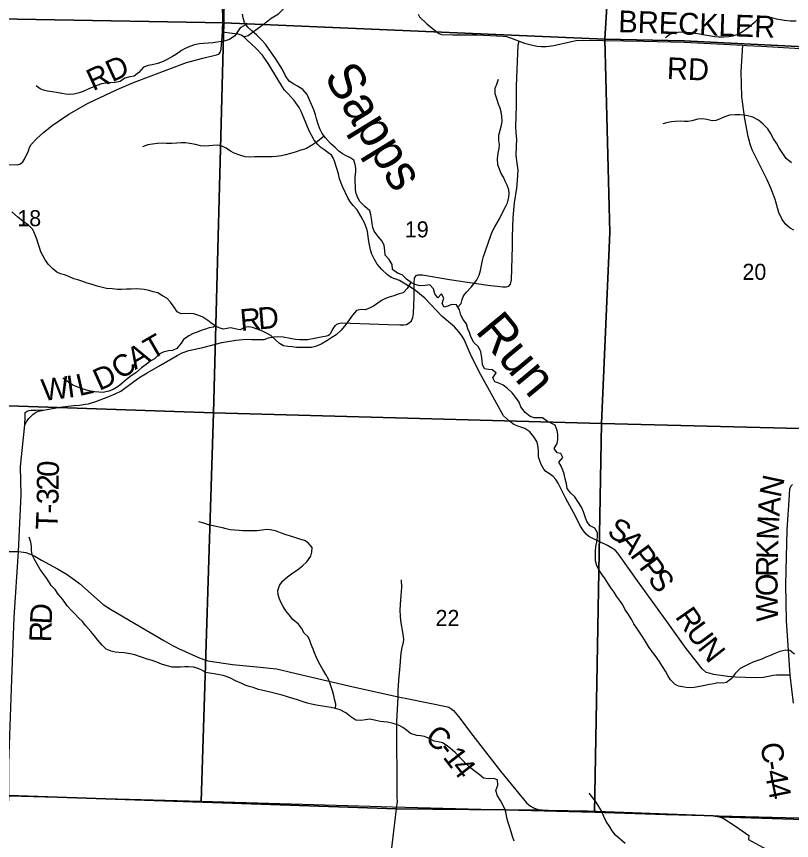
# Model space of a CAD drawing. Extents: x 1759416 to 2214760, y 252598 to 1116833.
# Drawn here: x 2016789 to 2027466, y 895636 to 906987 of the extents above; entities that cross this region are included whole.
import ezdxf

# ---------------------------------------------------------------- set-up
doc = ezdxf.new("R2010")
doc.units = 0
for name, color, linetype in [('GM_X_County_Road', 7, 'Continuous'), ('GM_X_County_Road_Text', 7, 'Continuous'), ('GM_X_Minor_River', 7, 'Continuous'), ('GM_X_Minor_River_Text', 7, 'Continuous'), ('GM_X_Section', 7, 'Continuous'), ('GM_X_Section_Text', 7, 'Continuous'), ('GM_X_Township', 7, 'Continuous'), ('GM_X_Township_Road', 7, 'Continuous'), ('GM_X_Township_Road_Text', 7, 'Continuous')]:
    doc.layers.add(name, color=color, linetype=linetype)

msp = doc.modelspace()

# ---------------------------------------------------------------- linework, layer by layer
at = {"layer": 'GM_X_County_Road'}
for points in [[(2019923, 906707), (2019982, 906724), (2020056, 906780), (2020205, 906891), (2020298, 906964), (2020354, 906994), (2020400, 907024), (2020473, 907097), (2020844, 907506), (2020914, 907589), (2021058, 907735), (2021535, 908190), (2021632, 908278), (2021664, 908297), (2021714, 908323), (2021784, 908341), (2022320, 908421), (2022331, 908663), (2022345, 908958)], [(2027493, 897530), (2027446, 897913), (2027348, 897914), (2027260, 897915), (2027215, 897907), (2027149, 897893), (2027081, 897882), (2026965, 897877), (2026827, 897882), (2026693, 897885), (2026587, 897893), (2026393, 897925), (2026333, 897939), (2026291, 897950), (2026237, 898000), (2026017, 898282), (2025763, 898635), (2025345, 899215), (2025072, 899592), (2025040, 899630), (2025000, 899660), (2024932, 899701), (2024826, 899752), (2024731, 899794), (2024675, 899825), (2024639, 899857), (2024601, 899900), (2024552, 899978), (2024491, 900105), (2024358, 900348), (2024252, 900559), (2024218, 900608), (2024182, 900648), (2024119, 900697), (2024081, 900721), (2024053, 900751), (2024019, 900816), (2023992, 900880), (2023986, 900902), (2023980, 900934), (2023981, 901002), (2023969, 901080), (2023958, 901131), (2023916, 901195), (2023860, 901266), (2023835, 901286), (2023793, 901312), (2023711, 901339), (2023641, 901365), (2023579, 901414), (2023500, 901487), (2023401, 901660), (2023162, 902094), (2023039, 902344), (2022955, 902537), (2022931, 902585), (2022885, 902641), (2022822, 902712), (2022653, 902855), (2022415, 903106), (2022269, 903227), (2022066, 903350), (2021950, 903393), (2021900, 903426), (2021820, 903501), (2021759, 903575), (2021715, 903650), (2021686, 903714), (2021664, 903774), (2021643, 903889), (2021624, 904023), (2021610, 904073), (2021583, 904146), (2021533, 904234), (2021482, 904323), (2021428, 904385), (2021389, 904430), (2021357, 904478), (2021282, 904647), (2021239, 904749), (2021223, 904818), (2021172, 904994), (2021157, 905032), (2021127, 905075), (2021079, 905115), (2021025, 905154), (2020983, 905180), (2020940, 905224), (2020890, 905285), (2020821, 905412), (2020746, 905589), (2020711, 905677), (2020681, 905731), (2020612, 905828), (2020534, 905917), (2020481, 905971), (2020451, 906021), (2020386, 906128), (2020267, 906325), (2020178, 906452), (2020080, 906557), (2019967, 906662), (2019923, 906707), (2019883, 906729), (2019842, 906745), (2019762, 906754), (2019628, 906769), (2019633, 906943), (2019628, 907130)], [(2016477, 899615), (2016817, 899615), (2016884, 899608), (2016919, 899602), (2016970, 899583), (2017041, 899552), (2017135, 899499), (2017352, 899379), (2017486, 899299), (2017655, 899174), (2017983, 898888), (2018085, 898822), (2018499, 898581), (2018819, 898390), (2018945, 898318), (2019019, 898282), (2019297, 898159), (2019371, 898129), (2019427, 898111), (2019765, 898062), (2020100, 898028), (2020372, 898000), (2020412, 897991), (2020566, 897953), (2021368, 897768), (2022048, 897613), (2022188, 897587), (2022708, 897484), (2022744, 897472), (2022774, 897456), (2022810, 897426), (2022880, 897343), (2023076, 897081), (2023456, 896591), (2023815, 896155), (2023871, 896110), (2023911, 896087), (2023913, 896086)], [(2016669, 895851), (2016675, 895956), (2016682, 896256), (2016683, 896701), (2016697, 897084), (2016726, 897855), (2016758, 898707), (2016817, 899615)], [(2023913, 896086), (2023977, 896064), (2024032, 896053), (2024117, 896051), (2024656, 896040), (2026386, 895977), (2026469, 895963), (2026526, 895943), (2026694, 895833), (2026879, 895707), (2026873, 895648), (2027115, 895515), (2027369, 895409), (2027445, 895368), (2027583, 895294)]]:
    msp.add_lwpolyline(points, dxfattribs=at)
at = {"layer": 'GM_X_Minor_River'}
for points in [[(2020884, 905703), (2020823, 905847), (2020795, 905911), (2020733, 905983), (2020662, 906025), (2020608, 906053), (2020546, 906095), (2020493, 906169), (2020461, 906237), (2020429, 906293), (2020389, 906359), (2020348, 906423), (2020304, 906487), (2020260, 906547), (2020219, 906605), (2020169, 906659), (2020099, 906731), (2020032, 906791), (2019978, 906840), (2019930, 906902), (2019910, 906966), (2019901, 907019)], [(2027531, 906922), (2027449, 906922), (2027368, 906931), (2027316, 906939), (2027260, 906951), (2027194, 906967), (2027138, 906975), (2027070, 906980), (2027018, 906966), (2026954, 906906), (2026888, 906842), (2026834, 906803), (2026764, 906759), (2026710, 906735), (2026658, 906716), (2026604, 906706), (2026534, 906700), (2026460, 906702), (2026406, 906708), (2026332, 906719), (2026270, 906729), (2026197, 906741), (2026141, 906751), (2026077, 906761), (2026023, 906766), (2025955, 906772), (2025899, 906768), (2025845, 906758), (2025795, 906742), (2025729, 906691)], [(2019951, 906876), (2019870, 906830), (2019834, 906774), (2019798, 906722), (2019722, 906669), (2019662, 906653), (2019608, 906641), (2019556, 906633), (2019496, 906624), (2019434, 906620), (2019366, 906616), (2019312, 906612), (2019240, 906595), (2019176, 906571), (2019114, 906547), (2019062, 906519), (2018992, 906468), (2018940, 906434), (2018866, 906392), (2018810, 906366), (2018736, 906341), (2018658, 906321), (2018604, 906313), (2018538, 906289), (2018474, 906216), (2018408, 906164), (2018350, 906154), (2018282, 906135), (2018218, 906089), (2018146, 906077), (2018080, 906073), (2018024, 906070), (2017960, 906060), (2017894, 906038), (2017840, 906012), (2017784, 905989), (2017706, 905953), (2017652, 905937), (2017580, 905917), (2017524, 905910), (2017466, 905916), (2017412, 905928), (2017342, 905940), (2017280, 905948), (2017216, 905957), (2017163, 905971), (2017113, 905989), (2017061, 906031)], [(2022871, 902981), (2022917, 903032), (2022927, 903088), (2022945, 903139), (2022990, 903191), (2023052, 903259), (2023124, 903348), (2023164, 903424), (2023180, 903488), (2023197, 903558), (2023207, 903626), (2023221, 903679), (2023239, 903731), (2023259, 903787), (2023288, 903865), (2023322, 903970), (2023342, 904022), (2023380, 904090), (2023411, 904146), (2023443, 904198), (2023475, 904267), (2023523, 904355), (2023553, 904421), (2023570, 904499), (2023576, 904550), (2023570, 904600), (2023550, 904662), (2023523, 904716), (2023497, 904772), (2023465, 904826), (2023443, 904882), (2023422, 904942), (2023416, 905026), (2023424, 905104), (2023438, 905166), (2023443, 905225), (2023435, 905277), (2023433, 905351), (2023451, 905419), (2023472, 905489), (2023478, 905541), (2023476, 905613), (2023468, 905672), (2023453, 905726), (2023431, 905778), (2023405, 905854), (2023383, 905922), (2023384, 906000), (2023406, 906054), (2023430, 906122)], [(2024291, 900792), (2024261, 900848), (2024315, 900912), (2024289, 900966), (2024239, 900974), (2024198, 901034), (2024238, 901105), (2024246, 901161), (2024246, 901231), (2024239, 901285), (2024209, 901355), (2024157, 901383), (2024103, 901407), (2024036, 901457), (2023978, 901460), (2023920, 901460), (2023866, 901478), (2023798, 901530), (2023739, 901610), (2023713, 901672), (2023667, 901740), (2023617, 901804), (2023552, 901864), (2023494, 901910), (2023432, 901938), (2023380, 901956), (2023351, 902008), (2023397, 902076), (2023341, 902118), (2023291, 902122), (2023237, 902135), (2023211, 902195), (2023204, 902250), (2023196, 902316), (2023188, 902366), (2023152, 902434), (2023089, 902496), (2023053, 902566), (2023031, 902632), (2023006, 902682), (2022988, 902752), (2022944, 902812), (2022911, 902872), (2022893, 902948), (2022849, 903014), (2022781, 903020), (2022729, 902995), (2022679, 902983), (2022653, 903035), (2022678, 903108), (2022646, 903168), (2022592, 903111), (2022552, 903167), (2022532, 903237), (2022483, 903289), (2022417, 903281), (2022347, 903277), (2022279, 903293), (2022229, 903320), (2022163, 903368), (2022100, 903426), (2022038, 903450), (2021970, 903500), (2021963, 903572), (2021925, 903638), (2021869, 903698), (2021863, 903762), (2021852, 903830), (2021828, 903894), (2021770, 903958), (2021717, 904028), (2021699, 904082), (2021691, 904136), (2021681, 904203), (2021672, 904259), (2021656, 904309), (2021590, 904369), (2021520, 904436), (2021491, 904490), (2021467, 904549), (2021461, 904599), (2021457, 904649), (2021454, 904717), (2021454, 904779), (2021466, 904845), (2021464, 904895), (2021455, 904949), (2021435, 905007), (2021381, 905045), (2021331, 905065), (2021281, 905095), (2021230, 905133), (2021178, 905181), (2021114, 905237), (2021046, 905315), (2021001, 905373), (2020967, 905439), (2020943, 905505), (2020924, 905577), (2020906, 905633), (2020884, 905703)], [(2027468, 904972), (2027392, 905031), (2027347, 905097), (2027291, 905183), (2027257, 905243), (2027216, 905301), (2027176, 905379), (2027140, 905439), (2027075, 905505), (2027009, 905559), (2026931, 905599), (2026877, 905615), (2026819, 905627), (2026752, 905633), (2026688, 905634), (2026612, 905628), (2026532, 905600), (2026476, 905573), (2026424, 905553), (2026372, 905547), (2026300, 905567), (2026242, 905579), (2026174, 905570), (2026094, 905548), (2026040, 905542), (2025986, 905542), (2025932, 905544), (2025862, 905539), (2025811, 905535), (2025743, 905523), (2025691, 905509)], [(2021029, 905336), (2020987, 905305), (2020934, 905264), (2020854, 905208), (2020776, 905162), (2020706, 905147), (2020628, 905119), (2020566, 905099), (2020496, 905082), (2020438, 905068), (2020366, 905056), (2020311, 905052), (2020245, 905052), (2020191, 905053), (2020129, 905053), (2020071, 905055), (2020001, 905051), (2019941, 905053), (2019867, 905076), (2019789, 905104), (2019736, 905130), (2019678, 905172), (2019618, 905202), (2019564, 905216), (2019494, 905209), (2019440, 905207), (2019378, 905201), (2019325, 905203), (2019255, 905221), (2019179, 905236), (2019119, 905244), (2019057, 905246), (2018997, 905240), (2018929, 905238), (2018853, 905239), (2018797, 905241), (2018730, 905237), (2018664, 905229), (2018596, 905218), (2018524, 905190)], [(2022221, 903326), (2022173, 903238), (2022115, 903180), (2022061, 903164), (2021987, 903141), (2021925, 903121), (2021871, 903101), (2021817, 903073), (2021765, 903038), (2021709, 902998), (2021653, 902968), (2021593, 902948), (2021539, 902949), (2021475, 902937), (2021417, 902873), (2021372, 902809), (2021328, 902742), (2021264, 902664), (2021192, 902600), (2021132, 902563), (2021062, 902519), (2020986, 902475), (2020908, 902442), (2020852, 902428), (2020774, 902426), (2020724, 902426), (2020648, 902427), (2020586, 902437), (2020526, 902443), (2020466, 902451), (2020411, 902483), (2020359, 902533), (2020293, 902591), (2020233, 902626), (2020176, 902652), (2020106, 902680), (2020038, 902704), (2019984, 902712), (2019930, 902704), (2019868, 902669), (2019818, 902679), (2019744, 902697), (2019688, 902687), (2019634, 902679), (2019583, 902696), (2019533, 902720), (2019483, 902754), (2019425, 902800), (2019355, 902846), (2019302, 902868), (2019232, 902892), (2019172, 902894), (2019058, 902893), (2019004, 902919), (2018963, 902983), (2018911, 903051), (2018859, 903107), (2018801, 903137), (2018734, 903179), (2018674, 903196), (2018616, 903210), (2018550, 903226), (2018498, 903232), (2018442, 903236), (2018368, 903232), (2018304, 903229), (2018235, 903227), (2018181, 903227), (2018107, 903233), (2018029, 903240), (2017901, 903272), (2017831, 903294), (2017764, 903314), (2017688, 903340), (2017634, 903357), (2017578, 903375), (2017510, 903403), (2017452, 903427), (2017395, 903443), (2017343, 903463), (2017289, 903509), (2017223, 903576), (2017178, 903642), (2017150, 903694), (2017126, 903746), (2017106, 903803), (2017089, 903859), (2017069, 903919), (2017043, 903989), (2017013, 904051), (2016950, 904117), (2016880, 904161), (2016804, 904226), (2016725, 904296)], [(2019528, 902724), (2019503, 902708), (2019445, 902696), (2019393, 902680), (2019331, 902660), (2019277, 902637), (2019221, 902621), (2019165, 902589), (2019091, 902538), (2019059, 902486), (2019000, 902412), (2018938, 902386), (2018884, 902381), (2018810, 902361), (2018756, 902335), (2018688, 902273), (2018628, 902232), (2018576, 902194), (2018512, 902146), (2018432, 902077), (2018370, 902035), (2018306, 901985), (2018240, 901930), (2018188, 901892), (2018119, 901848), (2018061, 901824), (2017983, 901809), (2017922, 901811), (2017868, 901817), (2017810, 901825), (2017752, 901841), (2017684, 901862), (2017634, 901880), (2017564, 901910), (2017505, 901950), (2017429, 902006)], [(2027508, 898202), (2027444, 898254), (2027387, 898259), (2027305, 898239), (2027235, 898211), (2027165, 898178), (2027111, 898160), (2027057, 898136), (2027003, 898114), (2026949, 898096), (2026885, 898071), (2026833, 898043), (2026760, 898005), (2026692, 897936), (2026634, 897864), (2026572, 897814), (2026520, 897805), (2026450, 897807), (2026394, 897795), (2026336, 897783), (2026270, 897771), (2026202, 897756), (2026124, 897742), (2026068, 897738), (2026017, 897744), (2025963, 897753), (2025911, 897763), (2025861, 897783), (2025799, 897851), (2025762, 897909), (2025728, 897967), (2025688, 898033), (2025642, 898107), (2025587, 898183), (2025539, 898251), (2025497, 898309), (2025464, 898365), (2025418, 898437), (2025382, 898491), (2025335, 898563), (2025293, 898623), (2025265, 898677), (2025212, 898763), (2025172, 898825), (2025140, 898881), (2025094, 898947), (2025053, 899003), (2025021, 899057), (2024981, 899113), (2024943, 899165), (2024898, 899241), (2024850, 899311), (2024812, 899369), (2024783, 899421), (2024767, 899489), (2024765, 899557), (2024767, 899623), (2024772, 899687), (2024782, 899744), (2024792, 899820), (2024794, 899872), (2024755, 899940), (2024691, 899970), (2024645, 900030), (2024623, 900096), (2024602, 900164), (2024572, 900230), (2024524, 900306), (2024479, 900370), (2024425, 900420), (2024375, 900486), (2024364, 900550), (2024350, 900616), (2024332, 900686), (2024314, 900738), (2024291, 900792)], [(2021184, 897452), (2021187, 897513), (2021171, 897581), (2021161, 897635), (2021141, 897699), (2021118, 897769), (2021090, 897849), (2021050, 897923), (2021007, 897993), (2020971, 898055), (2020947, 898107), (2020923, 898157), (2020896, 898221), (2020874, 898273), (2020850, 898336), (2020830, 898392), (2020809, 898442), (2020751, 898494), (2020715, 898562), (2020673, 898618), (2020598, 898681), (2020544, 898745), (2020500, 898799), (2020461, 898861), (2020429, 898917), (2020407, 898973), (2020393, 899023), (2020390, 899078), (2020410, 899150), (2020452, 899210), (2020522, 899268), (2020598, 899321), (2020658, 899365), (2020728, 899419), (2020787, 899476), (2020843, 899554), (2020859, 899610), (2020863, 899674), (2020808, 899736), (2020756, 899768), (2020706, 899784), (2020636, 899806), (2020566, 899830), (2020504, 899848), (2020427, 899875), (2020357, 899901), (2020285, 899917), (2020231, 899919), (2020175, 899913), (2020101, 899904), (2020021, 899902), (2019969, 899904), (2019909, 899904), (2019856, 899908), (2019792, 899911), (2019734, 899915), (2019676, 899927), (2019626, 899941), (2019558, 899957), (2019500, 899970), (2019432, 899986), (2019371, 900006), (2019299, 900028)], [(2020207, 897696), (2020125, 897718), (2020049, 897744), (2019993, 897759), (2019941, 897775), (2019891, 897799), (2019808, 897837), (2019746, 897867), (2019692, 897889), (2019638, 897907), (2019584, 897920), (2019513, 897934), (2019449, 897940), (2019399, 897952), (2019331, 897986), (2019277, 898010), (2019227, 898023), (2019159, 898029), (2019107, 898027), (2019046, 898025), (2018934, 898024), (2018866, 898040), (2018788, 898066), (2018720, 898094), (2018658, 898114), (2018591, 898136), (2018539, 898153), (2018483, 898171), (2018417, 898193), (2018353, 898209), (2018271, 898223), (2018200, 898228), (2018146, 898232), (2018094, 898242), (2018022, 898274), (2017970, 898328), (2017909, 898398), (2017861, 898462), (2017811, 898514), (2017746, 898592), (2017698, 898654), (2017644, 898704), (2017598, 898756), (2017545, 898804), (2017487, 898869), (2017425, 898955), (2017364, 899029), (2017322, 899093), (2017268, 899151), (2017217, 899231), (2017169, 899295), (2017117, 899369), (2017072, 899441), (2017030, 899515), (2017006, 899571), (2016995, 899631), (2016995, 899688), (2016985, 899746), (2016963, 899816)], [(2023644, 895625), (2023622, 895691), (2023604, 895755), (2023581, 895827), (2023563, 895884), (2023543, 895948), (2023535, 896006), (2023520, 896060), (2023494, 896118), (2023458, 896188), (2023417, 896252), (2023393, 896324), (2023419, 896400), (2023415, 896472), (2023362, 896492), (2023290, 896484), (2023222, 896496), (2023162, 896544), (2023088, 896601), (2023025, 896653), (2022961, 896715), (2022911, 896767), (2022834, 896847), (2022770, 896905), (2022710, 896951), (2022656, 896981), (2022599, 896995), (2022543, 897006), (2022473, 897042), (2022409, 897070), (2022355, 897078), (2022305, 897084), (2022218, 897110), (2022162, 897155), (2022110, 897193), (2022050, 897225), (2021976, 897249), (2021901, 897267), (2021847, 897273), (2021797, 897276), (2021721, 897296), (2021651, 897306), (2021599, 897298), (2021535, 897288), (2021465, 897293), (2021396, 897339), (2021328, 897397), (2021248, 897435), (2021182, 897453), (2021124, 897467), (2021063, 897478), (2021005, 897488), (2020943, 897498), (2020855, 897516), (2020799, 897530), (2020725, 897553), (2020646, 897577), (2020566, 897601), (2020510, 897619), (2020450, 897639), (2020358, 897660), (2020284, 897678), (2020207, 897696)], [(2025176, 895596), (2025040, 895712), (2024996, 895770), (2024961, 895824), (2024913, 895896), (2024881, 895968), (2024854, 896036), (2024810, 896104), (2024774, 896166), (2024729, 896222), (2024679, 896288)]]:
    msp.add_lwpolyline(points, dxfattribs=at)
at = {"layer": 'GM_X_Section'}
for points in [[(2014681, 912335), (2017172, 912282), (2017112, 911298), (2017029, 909591), (2019676, 909523), (2019647, 906898), (2014469, 906993)], [(2019676, 909523), (2019715, 909522), (2022409, 909450), (2025058, 909385), (2024894, 906673), (2019647, 906898)], [(2027692, 909297), (2030336, 909261), (2030222, 906536), (2027919, 906557), (2025988, 906649), (2024894, 906673), (2025058, 909385)], [(2014469, 906993), (2019647, 906898), (2019505, 901526), (2014263, 901704)], [(2024894, 906673), (2024965, 904012), (2024847, 901381), (2019505, 901526), (2019647, 906898)], [(2024894, 906673), (2025988, 906649), (2027919, 906557), (2030222, 906536), (2030129, 901248), (2024847, 901381), (2024965, 904012)], [(2019505, 901526), (2019335, 896172), (2016693, 896248), (2015277, 896291), (2014046, 896330), (2014030, 896330), (2014263, 901704)], [(2024847, 901381), (2024752, 896021), (2021968, 896095), (2019335, 896172), (2019505, 901526)], [(2030129, 901248), (2029955, 895884), (2025731, 895992), (2024752, 896021), (2024847, 901381)]]:
    msp.add_lwpolyline(points, close=True, dxfattribs=at)
at = {"layer": 'GM_X_Township'}
for points in [[(2027786, 895921), (2026469, 895963), (2026386, 895977), (2024656, 896040), (2024117, 896051), (2024032, 896053), (2022025, 896072), (2016682, 896256), (2015227, 896289), (2014250, 896311), (2013354, 896345), (2012134, 896417), (2011648, 896428), (2011122, 896462), (2010327, 896491), (2005998, 896652), (2006004, 896755), (2006118, 899457), (2006227, 902002), (2006290, 903477), (2006421, 907543)], [(2016682, 896256), (2022025, 896072), (2024032, 896053), (2024117, 896051), (2024656, 896040), (2026386, 895977), (2026469, 895963), (2027786, 895921)]]:
    msp.add_lwpolyline(points, dxfattribs=at)
at = {"layer": 'GM_X_Township_Road'}
for points in [[(2022324, 907018), (2022343, 906982), (2022443, 906885), (2022588, 906768), (2022610, 906751), (2022644, 906737), (2022800, 906736), (2023131, 906733), (2023492, 906715), (2023538, 906709), (2023596, 906693), (2023713, 906648), (2023787, 906619), (2023899, 906593), (2023961, 906578), (2024023, 906573), (2024087, 906574), (2024193, 906587), (2024437, 906644), (2024501, 906656), (2024595, 906661), (2025428, 906645), (2025990, 906633), (2026796, 906591), (2026847, 906589)], [(2016454, 904950), (2016798, 904943), (2016842, 904955), (2016877, 904985), (2016899, 905023), (2016952, 905137), (2016970, 905183), (2016992, 905221), (2017069, 905304), (2017160, 905388), (2017280, 905483), (2017510, 905640), (2017777, 905794), (2018175, 905980), (2018402, 906078), (2018889, 906263), (2019132, 906354), (2019357, 906412), (2019545, 906457), (2019575, 906469), (2019596, 906489), (2019608, 906535), (2019628, 906769)], [(2018246, 901839), (2018368, 901931), (2018476, 902010), (2018587, 902080), (2018771, 902185), (2019001, 902315), (2019073, 902353), (2019164, 902384), (2019354, 902429), (2019616, 902494), (2019809, 902526), (2019955, 902541), (2020030, 902537), (2020120, 902537), (2020201, 902539), (2020261, 902558), (2020332, 902573), (2020383, 902580), (2020463, 902572), (2020559, 902555), (2020633, 902542), (2020693, 902537), (2020727, 902535), (2020799, 902539), (2020896, 902555), (2021011, 902577), (2021040, 902582), (2021080, 902594), (2021102, 902606), (2021117, 902621), (2021140, 902661), (2021166, 902708), (2021182, 902731), (2021202, 902748), (2021228, 902758), (2021261, 902766), (2021911, 902746), (2022069, 902739), (2022125, 902737), (2022163, 902746), (2022198, 902765), (2022230, 902795), (2022249, 902839), (2022257, 902896), (2022266, 903125), (2022269, 903187), (2022269, 903227), (2022266, 903319), (2022274, 903383), (2022295, 903419), (2022324, 903428), (2022381, 903426), (2022754, 903364), (2023284, 903285), (2023409, 903271), (2023488, 903264), (2023536, 903261), (2023571, 903273), (2023595, 903299), (2023610, 903357), (2023622, 903816), (2023621, 903952), (2023633, 904217), (2023648, 904422), (2023682, 904623), (2023693, 904729), (2023698, 904872), (2023682, 904999), (2023672, 905077), (2023677, 905202), (2023682, 905297), (2023672, 905383), (2023667, 905467), (2023677, 905754), (2023677, 906026), (2023701, 906597), (2023713, 906648)], [(2027497, 904043), (2027447, 904070), (2027388, 904120), (2027336, 904191), (2027291, 904287), (2027240, 904464), (2027185, 904613), (2027132, 904735), (2027031, 904940), (2026926, 905148), (2026897, 905226), (2026870, 905334), (2026823, 905579), (2026783, 905882), (2026772, 906229), (2026796, 906591)], [(2026847, 906589), (2026847, 906589), (2027047, 906578), (2027513, 906552), (2027757, 906542)], [(2016817, 899615), (2016851, 900397), (2016845, 900787), (2016902, 901361), (2016933, 901414), (2016963, 901455), (2017019, 901508), (2017058, 901536), (2017093, 901552), (2017161, 901566), (2017384, 901603), (2017577, 901626), (2017655, 901633), (2017734, 901646), (2017779, 901651), (2017881, 901684), (2018059, 901752), (2018150, 901787), (2018227, 901825), (2018246, 901839)], [(2016902, 901361), (2016906, 901476), (2016907, 901508), (2016910, 901530), (2016920, 901543), (2016938, 901550), (2016962, 901559), (2016991, 901564), (2017060, 901566), (2017134, 901570), (2017161, 901566)], [(2027446, 897913), (2027433, 898120), (2027397, 898661), (2027389, 899164), (2027408, 899914), (2027437, 900392), (2027444, 900483), (2027464, 900526), (2027478, 900542)], [(2022048, 897613), (2022048, 897613), (2022048, 897695), (2022058, 897847), (2022073, 898044), (2022089, 898222), (2022109, 898318), (2022119, 898364), (2022123, 898404), (2022115, 898478), (2022085, 898663), (2022077, 898731), (2022075, 898803), (2022078, 898891), (2022088, 899011), (2022098, 899121), (2022092, 899228)], [(2022035, 896229), (2022034, 896242), (2022030, 897272), (2022048, 897613)], [(2021895, 894389), (2021923, 894880), (2021942, 895379), (2022025, 896072), (2022038, 896173), (2022035, 896229)]]:
    msp.add_lwpolyline(points, dxfattribs=at)

# ---------------------------------------------------------------- texts
at = {"layer": 'GM_X_County_Road_Text'}
for s, rotation, p in [('S', 329.9139, (2024911, 899844)), ('A', 310.7874, (2025066, 899759)), ('P', 306.5088, (2025235, 899564)), ('P', 306.4176, (2025355, 899401)), ('S', 306.4195, (2025475, 899238)), ('D', 86.9568, (2017272, 898608)), ('R', 304.8744, (2025854, 898717)), ('R', 88.341, (2017265, 898364)), ('U', 306.2064, (2025999, 898508)), ('N', 308.2829, (2026162, 898286)), ('C', 320.4283, (2022398, 897026)), ('-', 307.6333, (2022576, 896882)), ('C', 277.8304, (2027039, 896968)), ('1', 307.7806, (2022652, 896784)), ('4', 307.816, (2022765, 896638)), ('-', 279.4903, (2027074, 896715)), ('4', 280.3498, (2027095, 896589)), ('4', 281.6056, (2027130, 896400))]:
    msp.add_text(s, height=300, rotation=rotation, dxfattribs=at).set_placement(p)
at = {"layer": 'GM_X_Minor_River_Text'}
for s, rotation, p in [('Sapps', 301.4551, (2021015, 906158)), ('Run', 309.724, (2023098, 902650))]:
    msp.add_text(s, height=500.1, rotation=rotation, dxfattribs=at).set_placement(p)
at = {"layer": 'GM_X_Section_Text'}
for s, p in [('18', (2016800, 904098)), ('19', (2022139, 903944)), ('20', (2026790, 903359)), ('22', (2022562, 898591))]:
    msp.add_text(s, height=221, rotation=0, dxfattribs=at).set_placement(p)
at = {"layer": 'GM_X_Township_Road_Text'}
for s, rotation, p in [('BRECKLER', 357.8938, (2025076, 906772)), ('RD', 24.8078, (2017843, 905956)), ('RD', 357.6125, (2025745, 906126)), ('R', 5.0962, (2019881, 902653)), ('D', 4.8178, (2020126, 902675)), ('T', 29.8826, (2018650, 902250)), ('A', 30.4159, (2018423, 902116)), ('C', 37.2135, (2018235, 901973)), ('D', 24.1746, (2017930, 901827)), ('I', 7.5067, (2017498, 901734)), ('L', 12.9429, (2017651, 901756)), ('W', 7.3824, (2017152, 901689)), ('0', 87.793, (2017369, 900640)), ('2', 90.4521, (2017370, 900459)), ('N', 77.9706, (2027315, 900348)), ('3', 88.7832, (2017366, 900264)), ('A', 86.2707, (2027300, 900096)), ('-', 88.0748, (2017362, 900137)), ('T', 87.8567, (2017353, 899912)), ('M', 87.4177, (2027285, 899773)), ('K', 88.5901, (2027279, 899510)), ('R', 88.8876, (2027274, 899264)), ('O', 90.2878, (2027275, 899002)), ('W', 91.4194, (2027284, 898656))]:
    msp.add_text(s, height=300, rotation=rotation, dxfattribs=at).set_placement(p)

doc.saveas('drawing.dxf')
